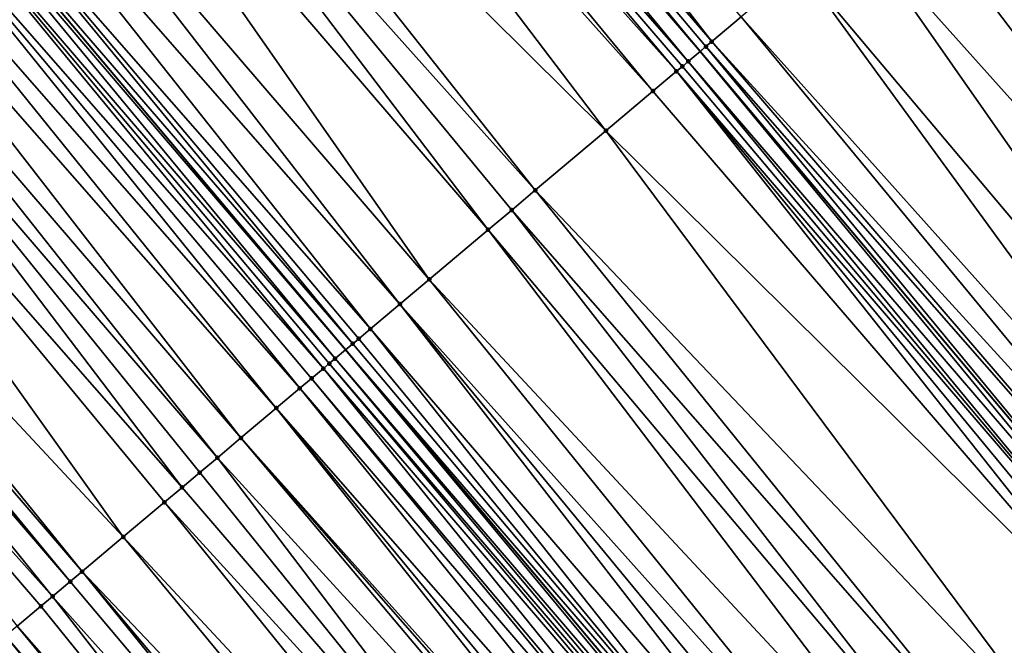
# Model space of a CAD drawing. Header units: feet. Extents: x 2004186 to 2014793, y 836912 to 864902.
# Tile 511 of 974: x 2009134 to 2009159, y 849897 to 849913. Entities that reach past the tile are written whole.
import ezdxf

# ---------------------------------------------------------------- set-up
doc = ezdxf.new("R2010")
doc.units = ezdxf.units.FT
doc.header["$LTSCALE"] = 100
doc.header["$MEASUREMENT"] = 0
for name, color, linetype, lineweight in [('GPL_Skip Line', 2, 'Continuous', 40), ('Road Shots', 4, 'Continuous', 200), ('Road X-Section', 30, 'Continuous', 13)]:
    doc.layers.add(name, color=color, linetype=linetype, lineweight=lineweight)
doc.layers.add('I-77 SB_MM21-27-Surface-TIN', color=7, linetype='Continuous')

msp = doc.modelspace()

# ---------------------------------------------------------------- linework, layer by layer
at = {"layer": 'GPL_Skip Line'}
for points in [[(2009280.342932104, 849759.2818845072, 426.3741667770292), (2009267.467481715, 849774.5862236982, 426.3685787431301), (2009254.592042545, 849789.8905495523, 426.3357610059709), (2009241.714104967, 849805.1927901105, 426.3240390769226), (2009228.832333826, 849820.4918240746, 426.3074661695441), (2009215.950572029, 849835.7908469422, 426.3180639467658), (2009203.068817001, 849851.0898617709, 426.3483442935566), (2009190.187054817, 849866.3888850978, 426.3578172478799), (2009177.305283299, 849881.6879195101, 426.3401470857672), (2009164.423530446, 849896.9869317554, 426.3767538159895), (2009151.541766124, 849912.2859576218, 426.3800087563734), (2009138.6634033, 849927.5878026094, 426.428996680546), (2009125.788463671, 849942.8925916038, 426.4307383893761), (2009112.913553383, 849958.1973457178, 426.4662020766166), (2009100.038626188, 849973.5021199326, 426.4822330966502), (2009087.16368466, 849988.8069111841, 426.4817926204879), (2009074.288790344, 850004.1116463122, 426.5356119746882)], [(2009258.240436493, 849766.8234536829, 426.2355876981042), (2009245.35881301, 849782.1225825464, 426.2096794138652), (2009232.481298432, 849797.4188704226, 426.1892280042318), (2009219.60221179, 849812.7201698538, 426.1653150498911), (2009206.723128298, 849828.0214655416, 426.1505671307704), (2009193.844062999, 849843.3227396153, 426.1887344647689), (2009180.964987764, 849858.6240254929, 426.1980038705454), (2009168.085904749, 849873.9253206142, 426.1846081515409), (2009155.206833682, 849889.2266015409, 426.2061943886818), (2009142.32775902, 849904.5278867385, 426.2169670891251), (2009129.441450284, 849919.8302820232, 426.2487433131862), (2009116.554901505, 849935.1252775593, 426.265992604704), (2009103.668353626, 849950.4202720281, 426.2843243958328), (2009090.781818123, 849965.7152518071, 426.3168493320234), (2009077.895265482, 849981.0102519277, 426.3296685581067), (2009065.008742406, 849996.3052169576, 426.3764487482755)]]:
    msp.add_polyline3d(points, dxfattribs=at)
at = {"layer": 'I-77 SB_MM21-27-Surface-TIN', "color": 128, "linetype": 'ByBlock', "lineweight": -2}
for points in [[(2009139.58167922, 849928.3603110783, 426.4167135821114), (2009138.816450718, 849927.7165523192, 426.4285945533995), (2009151.847746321, 849912.5435932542, 426.3791262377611)], [(2009139.58167922, 849928.3603110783, 426.4167135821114), (2009151.847746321, 849912.5435932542, 426.3791262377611), (2009152.612692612, 849913.1876873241, 426.3647056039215)], [(2009138.510355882, 849927.4590528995, 426.4293988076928), (2009151.541766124, 849912.2859576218, 426.3800087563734), (2009138.6634033, 849927.5878026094, 426.428996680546)], [(2009138.816450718, 849927.7165523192, 426.4285945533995), (2009138.6634033, 849927.5878026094, 426.428996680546), (2009151.541766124, 849912.2859576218, 426.3800087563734)], [(2009138.816450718, 849927.7165523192, 426.4285945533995), (2009151.541766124, 849912.2859576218, 426.3800087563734), (2009151.694756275, 849912.4147753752, 426.3797209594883)], [(2009138.816450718, 849927.7165523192, 426.4285945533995), (2009151.694756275, 849912.4147753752, 426.3797209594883), (2009151.847746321, 849912.5435932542, 426.3791262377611)], [(2009138.510355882, 849927.4590528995, 426.4293988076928), (2009138.051213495, 849927.0728039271, 426.430453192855), (2009151.235785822, 849912.0283221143, 426.3805843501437)], [(2009138.510355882, 849927.4590528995, 426.4293988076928), (2009151.235785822, 849912.0283221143, 426.3805843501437), (2009151.541766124, 849912.2859576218, 426.3800087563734)], [(2009138.051213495, 849927.0728039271, 426.430453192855), (2009137.592066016, 849926.6865610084, 426.4256550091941), (2009150.929807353, 849911.7706844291, 426.386492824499)], [(2009138.051213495, 849927.0728039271, 426.430453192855), (2009151.082797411, 849911.8995022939, 426.3859327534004), (2009151.235785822, 849912.0283221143, 426.3805843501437)], [(2009138.051213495, 849927.0728039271, 426.430453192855), (2009150.929807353, 849911.7706844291, 426.386492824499), (2009151.082797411, 849911.8995022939, 426.3859327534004)], [(2009137.592066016, 849926.6865610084, 426.4256550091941), (2009136.979862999, 849926.1715780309, 426.4119279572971), (2009150.317843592, 849911.2554171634, 426.3784651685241)], [(2009137.592066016, 849926.6865610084, 426.4256550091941), (2009150.317843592, 849911.2554171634, 426.3784651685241), (2009150.929807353, 849911.7706844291, 426.386492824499)], [(2009136.979862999, 849926.1715780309, 426.4119279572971), (2009134.83714958, 849924.3691410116, 426.3605949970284), (2009149.093911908, 849910.2248875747, 426.3503059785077)], [(2009136.979862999, 849926.1715780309, 426.4119279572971), (2009149.093911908, 849910.2248875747, 426.3503059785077), (2009150.317843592, 849911.2554171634, 426.3784651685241)], [(2009134.83714958, 849924.3691410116, 426.3605949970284), (2009133.918847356, 849923.5966638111, 426.3426480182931), (2009147.258016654, 849908.679090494, 426.3146732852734)], [(2009134.83714958, 849924.3691410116, 426.3605949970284), (2009147.258016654, 849908.679090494, 426.3146732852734), (2009149.093911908, 849910.2248875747, 426.3503059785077)], [(2009133.918847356, 849923.5966638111, 426.3426480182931), (2009133.00053979, 849922.8241929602, 426.3185624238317), (2009146.034085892, 849907.6485598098, 426.2891963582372)], [(2009133.918847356, 849923.5966638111, 426.3426480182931), (2009146.64605211, 849908.163824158, 426.3043682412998), (2009147.258016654, 849908.679090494, 426.3146732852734)], [(2009133.918847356, 849923.5966638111, 426.3426480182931), (2009146.034085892, 849907.6485598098, 426.2891963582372), (2009146.64605211, 849908.163824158, 426.3043682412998)], [(2009133.00053979, 849922.8241929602, 426.3185624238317), (2009131.470032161, 849921.5367356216, 426.2841436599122), (2009144.504172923, 849906.360395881, 426.2587551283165)], [(2009133.00053979, 849922.8241929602, 426.3185624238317), (2009144.504172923, 849906.360395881, 426.2587551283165), (2009146.034085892, 849907.6485598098, 426.2891963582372)], [(2009131.470032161, 849921.5367356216, 426.2841436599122), (2009130.551735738, 849920.764251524, 426.2728648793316), (2009143.739217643, 849905.7163124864, 426.2470363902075)], [(2009131.470032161, 849921.5367356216, 426.2841436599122), (2009143.739217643, 849905.7163124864, 426.2470363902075), (2009144.504172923, 849906.360395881, 426.2587551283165)], [(2009130.551735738, 849920.764251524, 426.2728648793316), (2009129.78648689, 849920.1205169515, 426.2613625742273), (2009142.974263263, 849905.072228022, 426.2379372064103)], [(2009130.551735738, 849920.764251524, 426.2728648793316), (2009142.974263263, 849905.072228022, 426.2379372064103), (2009143.739217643, 849905.7163124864, 426.2470363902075)], [(2009129.78648689, 849920.1205169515, 426.2613625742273), (2009129.441450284, 849919.8302820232, 426.2487433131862), (2009142.515287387, 849904.6857812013, 426.2230316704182)], [(2009129.78648689, 849920.1205169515, 426.2613625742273), (2009142.668279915, 849904.8145961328, 426.2296538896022), (2009142.974263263, 849905.072228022, 426.2379372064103)], [(2009129.78648689, 849920.1205169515, 426.2613625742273), (2009142.515287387, 849904.6857812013, 426.2230316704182), (2009142.668279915, 849904.8145961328, 426.2296538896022)], [(2009129.327328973, 849919.7342864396, 426.2445694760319), (2009142.32775902, 849904.5278867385, 426.2169670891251), (2009129.441450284, 849919.8302820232, 426.2487433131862)], [(2009142.515287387, 849904.6857812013, 426.2230316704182), (2009129.441450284, 849919.8302820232, 426.2487433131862), (2009142.32775902, 849904.5278867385, 426.2169670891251)], [(2009129.327328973, 849919.7342864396, 426.2445694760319), (2009129.021230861, 849919.4767909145, 426.2416081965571), (2009142.056311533, 849904.2993343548, 426.2081886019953)], [(2009129.327328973, 849919.7342864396, 426.2445694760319), (2009142.056311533, 849904.2993343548, 426.2081886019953), (2009142.32775902, 849904.5278867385, 426.2169670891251)], [(2009129.021230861, 849919.4767909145, 426.2416081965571), (2009128.562078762, 849919.0905534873, 426.2315009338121), (2009141.750331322, 849904.0416987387, 426.2090307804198)], [(2009129.021230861, 849919.4767909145, 426.2416081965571), (2009141.903322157, 849904.1705156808, 426.2107301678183), (2009142.056311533, 849904.2993343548, 426.2081886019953)], [(2009129.021230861, 849919.4767909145, 426.2416081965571), (2009141.750331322, 849904.0416987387, 426.2090307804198), (2009141.903322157, 849904.1705156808, 426.2107301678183)], [(2009128.562078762, 849919.0905534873, 426.2315009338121), (2009127.949863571, 849918.575584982, 426.2037820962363), (2009141.138367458, 849903.5264315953, 426.2007033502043)], [(2009128.562078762, 849919.0905534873, 426.2315009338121), (2009141.444350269, 849903.784064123, 426.2074234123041), (2009141.750331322, 849904.0416987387, 426.2090307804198)], [(2009128.562078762, 849919.0905534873, 426.2315009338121), (2009141.138367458, 849903.5264315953, 426.2007033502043), (2009141.444350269, 849903.784064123, 426.2074234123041)], [(2009159.497216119, 849918.9845257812, 426.2549286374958), (2009158.57928058, 849918.211612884, 426.2722661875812), (2009171.461041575, 849902.9125909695, 426.2592128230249)], [(2009127.949863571, 849918.575584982, 426.2037820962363), (2009127.337652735, 849918.0606112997, 426.1810688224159), (2009140.526398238, 849903.0111708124, 426.1768013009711)], [(2009127.949863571, 849918.575584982, 426.2037820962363), (2009140.526398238, 849903.0111708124, 426.1768013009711), (2009141.138367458, 849903.5264315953, 426.2007033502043)], [(2009127.337652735, 849918.0606112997, 426.1810688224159), (2009126.572396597, 849917.4168853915, 426.161189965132), (2009139.608447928, 849902.2382754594, 426.1511810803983)], [(2009127.337652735, 849918.0606112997, 426.1810688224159), (2009139.608447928, 849902.2382754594, 426.1511810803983), (2009140.526398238, 849903.0111708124, 426.1768013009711)], [(2009158.57928058, 849918.211612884, 426.2722661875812), (2009158.120312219, 849917.8251571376, 426.2792155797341), (2009171.461041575, 849902.9125909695, 426.2592128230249)], [(2009158.120312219, 849917.8251571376, 426.2792155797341), (2009157.661344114, 849917.438701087, 426.2869095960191), (2009170.696094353, 849902.2684980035, 426.2709439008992)], [(2009158.120312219, 849917.8251571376, 426.2792155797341), (2009170.696094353, 849902.2684980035, 426.2709439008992), (2009171.461041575, 849902.9125909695, 426.2592128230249)], [(2009126.572396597, 849917.4168853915, 426.161189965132), (2009125.960184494, 849916.9019132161, 426.1370196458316), (2009138.996478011, 849901.7230155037, 426.1252530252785)], [(2009126.572396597, 849917.4168853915, 426.161189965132), (2009138.996478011, 849901.7230155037, 426.1252530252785), (2009139.608447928, 849902.2382754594, 426.1511810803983)], [(2009157.661344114, 849917.438701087, 426.2869095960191), (2009156.74340775, 849916.6657891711, 426.3018450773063), (2009170.084137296, 849901.7532227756, 426.2824225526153)], [(2009157.661344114, 849917.438701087, 426.2869095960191), (2009170.084137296, 849901.7532227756, 426.2824225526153), (2009170.696094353, 849902.2684980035, 426.2709439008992)], [(2009125.960184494, 849916.9019132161, 426.1370196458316), (2009124.888819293, 849916.0007048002, 426.101594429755), (2009138.078524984, 849900.950123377, 426.0917325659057)], [(2009125.960184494, 849916.9019132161, 426.1370196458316), (2009138.537500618, 849901.3365704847, 426.1059357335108), (2009138.996478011, 849901.7230155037, 426.1252530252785)], [(2009125.960184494, 849916.9019132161, 426.1370196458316), (2009138.078524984, 849900.950123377, 426.0917325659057), (2009138.537500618, 849901.3365704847, 426.1059357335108)], [(2009156.74340775, 849916.6657891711, 426.3018450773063), (2009155.519489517, 849915.6352436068, 426.3128038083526), (2009168.860221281, 849900.7226745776, 426.2998508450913)], [(2009156.74340775, 849916.6657891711, 426.3018450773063), (2009168.860221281, 849900.7226745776, 426.2998508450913), (2009170.084137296, 849901.7532227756, 426.2824225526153)], [(2009124.888819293, 849916.0007048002, 426.101594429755), (2009122.899157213, 849914.3270128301, 426.0543652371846), (2009136.54861059, 849899.6619611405, 426.0571475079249)], [(2009124.888819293, 849916.0007048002, 426.101594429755), (2009137.61955098, 849900.5636743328, 426.0822710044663), (2009138.078524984, 849900.950123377, 426.0917325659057)], [(2009124.888819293, 849916.0007048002, 426.101594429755), (2009136.54861059, 849899.6619611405, 426.0571475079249), (2009137.61955098, 849900.5636743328, 426.0822710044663)], [(2009155.519489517, 849915.6352436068, 426.3128038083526), (2009154.142583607, 849914.4758773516, 426.331241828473), (2009167.024346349, 849899.1768533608, 426.3233492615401)], [(2009155.519489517, 849915.6352436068, 426.3128038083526), (2009167.024346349, 849899.1768533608, 426.3233492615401), (2009168.860221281, 849900.7226745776, 426.2998508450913)], [(2009154.142583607, 849914.4758773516, 426.331241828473), (2009152.612692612, 849913.1876873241, 426.3647056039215), (2009165.953422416, 849898.275120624, 426.3461007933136)], [(2009154.142583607, 849914.4758773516, 426.331241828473), (2009165.953422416, 849898.275120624, 426.3461007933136), (2009167.024346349, 849899.1768533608, 426.3233492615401)], [(2009122.899157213, 849914.3270128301, 426.0543652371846), (2009122.440001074, 849913.940780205, 426.0396151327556), (2009135.47766703, 849898.7602517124, 426.0228074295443)], [(2009122.899157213, 849914.3270128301, 426.0543652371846), (2009135.47766703, 849898.7602517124, 426.0228074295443), (2009136.54861059, 849899.6619611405, 426.0571475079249)], [(2009122.440001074, 849913.940780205, 426.0396151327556), (2009122.13389905, 849913.6832893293, 426.0321589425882), (2009135.171683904, 849898.5026195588, 426.0151709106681)], [(2009122.440001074, 849913.940780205, 426.0396151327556), (2009135.171683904, 849898.5026195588, 426.0151709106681), (2009135.47766703, 849898.7602517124, 426.0228074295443)], [(2009122.13389905, 849913.6832893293, 426.0321589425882), (2009121.368639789, 849913.0395671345, 426.0086899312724), (2009134.712707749, 849898.1161730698, 425.9994528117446)], [(2009122.13389905, 849913.6832893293, 426.0321589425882), (2009134.712707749, 849898.1161730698, 425.9994528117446), (2009135.171683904, 849898.5026195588, 426.0151709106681)], [(2009152.612692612, 849913.1876873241, 426.3647056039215), (2009151.847746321, 849912.5435932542, 426.3791262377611), (2009165.341467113, 849897.7598433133, 426.3626794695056)], [(2009152.612692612, 849913.1876873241, 426.3647056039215), (2009165.341467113, 849897.7598433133, 426.3626794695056), (2009165.953422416, 849898.275120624, 426.3461007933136)], [(2009121.368639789, 849913.0395671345, 426.0086899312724), (2009134.406724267, 849897.8585413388, 425.9907818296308), (2009134.712707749, 849898.1161730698, 425.9994528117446)], [(2009121.368639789, 849913.0395671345, 426.0086899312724), (2009133.794760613, 849897.3432739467, 425.9830636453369), (2009134.406724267, 849897.8585413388, 425.9907818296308)], [(2009151.694756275, 849912.4147753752, 426.3797209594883), (2009151.541766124, 849912.2859576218, 426.3800087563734), (2009164.423530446, 849896.9869317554, 426.3767538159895)], [(2009151.847746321, 849912.5435932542, 426.3791262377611), (2009151.694756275, 849912.4147753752, 426.3797209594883), (2009164.882499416, 849897.3733867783, 426.3715678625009)], [(2009151.694756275, 849912.4147753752, 426.3797209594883), (2009164.423530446, 849896.9869317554, 426.3767538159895), (2009164.882499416, 849897.3733867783, 426.3715678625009)], [(2009151.847746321, 849912.5435932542, 426.3791262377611), (2009164.882499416, 849897.3733867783, 426.3715678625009), (2009165.341467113, 849897.7598433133, 426.3626794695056)], [(2009151.235785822, 849912.0283221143, 426.3805843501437), (2009164.270540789, 849896.8581134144, 426.3784824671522), (2009151.541766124, 849912.2859576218, 426.3800087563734)], [(2009164.270540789, 849896.8581134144, 426.3784824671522), (2009164.423530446, 849896.9869317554, 426.3767538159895), (2009151.541766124, 849912.2859576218, 426.3800087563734)], [(2009151.082797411, 849911.8995022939, 426.3859327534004), (2009150.929807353, 849911.7706844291, 426.386492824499), (2009163.964562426, 849896.6004756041, 426.3847022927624)], [(2009151.235785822, 849912.0283221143, 426.3805843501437), (2009151.082797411, 849911.8995022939, 426.3859327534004), (2009163.964562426, 849896.6004756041, 426.3847022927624)], [(2009151.235785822, 849912.0283221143, 426.3805843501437), (2009163.964562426, 849896.6004756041, 426.3847022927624), (2009164.270540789, 849896.8581134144, 426.3784824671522)], [(2009150.929807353, 849911.7706844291, 426.386492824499), (2009150.317843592, 849911.2554171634, 426.3784651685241), (2009163.352599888, 849896.0852068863, 426.3802405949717)], [(2009150.929807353, 849911.7706844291, 426.386492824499), (2009163.658581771, 849896.342840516, 426.3842567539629), (2009163.964562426, 849896.6004756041, 426.3847022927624)], [(2009150.929807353, 849911.7706844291, 426.386492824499), (2009163.352599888, 849896.0852068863, 426.3802405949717), (2009163.658581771, 849896.342840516, 426.3842567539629)], [(2009150.317843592, 849911.2554171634, 426.3784651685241), (2009149.093911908, 849910.2248875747, 426.3503059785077), (2009163.352599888, 849896.0852068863, 426.3802405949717)], [(2009149.093911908, 849910.2248875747, 426.3503059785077), (2009147.258016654, 849908.679090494, 426.3146732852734), (2009161.057728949, 849894.1529627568, 426.3303004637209)], [(2009149.093911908, 849910.2248875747, 426.3503059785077), (2009161.057728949, 849894.1529627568, 426.3303004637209), (2009163.352599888, 849896.0852068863, 426.3802405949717)], [(2009147.258016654, 849908.679090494, 426.3146732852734), (2009146.64605211, 849908.163824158, 426.3043682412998), (2009159.833798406, 849893.1224318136, 426.3054797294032)], [(2009147.258016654, 849908.679090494, 426.3146732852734), (2009159.833798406, 849893.1224318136, 426.3054797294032), (2009161.057728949, 849894.1529627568, 426.3303004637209)], [(2009146.64605211, 849908.163824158, 426.3043682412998), (2009146.034085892, 849907.6485598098, 426.2891963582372), (2009158.915848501, 849892.349535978, 426.2810557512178)], [(2009146.64605211, 849908.163824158, 426.3043682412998), (2009158.915848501, 849892.349535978, 426.2810557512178), (2009159.833798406, 849893.1224318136, 426.3054797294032)], [(2009146.034085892, 849907.6485598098, 426.2891963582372), (2009144.504172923, 849906.360395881, 426.2587551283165), (2009158.150891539, 849891.7054545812, 426.2644591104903)], [(2009146.034085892, 849907.6485598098, 426.2891963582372), (2009158.150891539, 849891.7054545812, 426.2644591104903), (2009158.915848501, 849892.349535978, 426.2810557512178)], [(2009144.504172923, 849906.360395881, 426.2587551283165), (2009143.739217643, 849905.7163124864, 426.2470363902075), (2009157.079952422, 849890.8037398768, 426.2430566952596)], [(2009144.504172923, 849906.360395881, 426.2587551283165), (2009157.079952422, 849890.8037398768, 426.2430566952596), (2009158.150891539, 849891.7054545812, 426.2644591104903)], [(2009143.739217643, 849905.7163124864, 426.2470363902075), (2009142.974263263, 849905.072228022, 426.2379372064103), (2009156.00901601, 849889.9020219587, 426.2295234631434)], [(2009143.739217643, 849905.7163124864, 426.2470363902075), (2009156.46798924, 849890.2884719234, 426.2367230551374), (2009157.079952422, 849890.8037398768, 426.2430566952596)], [(2009143.739217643, 849905.7163124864, 426.2470363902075), (2009156.00901601, 849889.9020219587, 426.2295234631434), (2009156.46798924, 849890.2884719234, 426.2367230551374)], [(2009142.974263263, 849905.072228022, 426.2379372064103), (2009142.668279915, 849904.8145961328, 426.2296538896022), (2009155.397049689, 849889.386757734, 426.2140602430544)], [(2009142.974263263, 849905.072228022, 426.2379372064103), (2009155.397049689, 849889.386757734, 426.2140602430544), (2009156.00901601, 849889.9020219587, 426.2295234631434)], [(2009142.668279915, 849904.8145961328, 426.2296538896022), (2009142.515287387, 849904.6857812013, 426.2230316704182), (2009155.397049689, 849889.386757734, 426.2140602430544)], [(2009142.056311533, 849904.2993343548, 426.2081886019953), (2009155.091064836, 849889.1291276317, 426.2014070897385), (2009142.32775902, 849904.5278867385, 426.2169670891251)], [(2009142.515287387, 849904.6857812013, 426.2230316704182), (2009142.32775902, 849904.5278867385, 426.2169670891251), (2009155.397049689, 849889.386757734, 426.2140602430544)], [(2009155.091064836, 849889.1291276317, 426.2014070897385), (2009155.206833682, 849889.2266015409, 426.2061943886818), (2009142.32775902, 849904.5278867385, 426.2169670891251)], [(2009155.397049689, 849889.386757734, 426.2140602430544), (2009142.32775902, 849904.5278867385, 426.2169670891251), (2009155.206833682, 849889.2266015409, 426.2061943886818)], [(2009142.056311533, 849904.2993343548, 426.2081886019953), (2009141.903322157, 849904.1705156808, 426.2107301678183), (2009154.938073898, 849889.0003108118, 426.199410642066)], [(2009142.056311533, 849904.2993343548, 426.2081886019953), (2009154.938073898, 849889.0003108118, 426.199410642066), (2009155.091064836, 849889.1291276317, 426.2014070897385)], [(2009141.750331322, 849904.0416987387, 426.2090307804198), (2009141.444350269, 849903.784064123, 426.2074234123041), (2009154.326113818, 849888.485039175, 426.2020960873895)], [(2009141.903322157, 849904.1705156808, 426.2107301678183), (2009141.750331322, 849904.0416987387, 426.2090307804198), (2009154.785084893, 849888.8714916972, 426.2030334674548)], [(2009141.750331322, 849904.0416987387, 426.2090307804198), (2009154.326113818, 849888.485039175, 426.2020960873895), (2009154.785084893, 849888.8714916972, 426.2030334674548)], [(2009141.903322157, 849904.1705156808, 426.2107301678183), (2009154.785084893, 849888.8714916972, 426.2030334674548), (2009154.938073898, 849889.0003108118, 426.199410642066)], [(2009141.444350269, 849903.784064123, 426.2074234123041), (2009141.138367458, 849903.5264315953, 426.2007033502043), (2009154.173122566, 849888.3562227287, 426.1991853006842)], [(2009141.444350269, 849903.784064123, 426.2074234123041), (2009154.173122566, 849888.3562227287, 426.1991853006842), (2009154.326113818, 849888.485039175, 426.2020960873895)], [(2009141.138367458, 849903.5264315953, 426.2007033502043), (2009140.526398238, 849903.0111708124, 426.1768013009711), (2009153.714144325, 849887.9697787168, 426.1774099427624)], [(2009141.138367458, 849903.5264315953, 426.2007033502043), (2009153.714144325, 849887.9697787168, 426.1774099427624), (2009154.173122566, 849888.3562227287, 426.1991853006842)], [(2009140.526398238, 849903.0111708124, 426.1768013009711), (2009139.608447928, 849902.2382754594, 426.1511810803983), (2009152.949184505, 849887.325700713, 426.1525048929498)], [(2009140.526398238, 849903.0111708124, 426.1768013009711), (2009153.255167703, 849887.5833327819, 426.1603430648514), (2009153.714144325, 849887.9697787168, 426.1774099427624)], [(2009140.526398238, 849903.0111708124, 426.1768013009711), (2009152.949184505, 849887.325700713, 426.1525048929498), (2009153.255167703, 849887.5833327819, 426.1603430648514)], [(2009139.608447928, 849902.2382754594, 426.1511810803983), (2009138.996478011, 849901.7230155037, 426.1252530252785), (2009152.49020862, 849886.939253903, 426.1375806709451)], [(2009139.608447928, 849902.2382754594, 426.1511810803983), (2009152.796192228, 849887.1968854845, 426.1466121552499), (2009152.949184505, 849887.325700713, 426.1525048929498)], [(2009139.608447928, 849902.2382754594, 426.1511810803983), (2009152.49020862, 849886.939253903, 426.1375806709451), (2009152.796192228, 849887.1968854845, 426.1466121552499)], [(2009138.996478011, 849901.7230155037, 426.1252530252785), (2009138.537500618, 849901.3365704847, 426.1059357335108), (2009151.113278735, 849885.7799161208, 426.0863248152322)], [(2009138.996478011, 849901.7230155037, 426.1252530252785), (2009151.113278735, 849885.7799161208, 426.0863248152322), (2009152.49020862, 849886.939253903, 426.1375806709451)], [(2009138.537500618, 849901.3365704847, 426.1059357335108), (2009138.078524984, 849900.950123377, 426.0917325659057), (2009151.113278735, 849885.7799161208, 426.0863248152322)], [(2009138.078524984, 849900.950123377, 426.0917325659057), (2009137.61955098, 849900.5636743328, 426.0822710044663), (2009151.113278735, 849885.7799161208, 426.0863248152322)], [(2009137.61955098, 849900.5636743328, 426.0822710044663), (2009136.54861059, 849899.6619611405, 426.0571475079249), (2009150.195330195, 849885.0070186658, 426.065867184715)], [(2009137.61955098, 849900.5636743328, 426.0822710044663), (2009150.195330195, 849885.0070186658, 426.065867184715), (2009151.113278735, 849885.7799161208, 426.0863248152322)], [(2009136.54861059, 849899.6619611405, 426.0571475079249), (2009135.47766703, 849898.7602517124, 426.0228074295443), (2009149.277380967, 849884.2341220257, 426.0434136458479)], [(2009136.54861059, 849899.6619611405, 426.0571475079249), (2009149.277380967, 849884.2341220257, 426.0434136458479), (2009150.195330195, 849885.0070186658, 426.065867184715)], [(2009135.47766703, 849898.7602517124, 426.0228074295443), (2009135.171683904, 849898.5026195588, 426.0151709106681), (2009148.053445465, 849883.2035969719, 426.0041719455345)], [(2009135.47766703, 849898.7602517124, 426.0228074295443), (2009148.359428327, 849883.4612294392, 426.0110348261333), (2009149.277380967, 849884.2341220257, 426.0434136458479)], [(2009135.47766703, 849898.7602517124, 426.0228074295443), (2009148.053445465, 849883.2035969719, 426.0041719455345), (2009148.359428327, 849883.4612294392, 426.0110348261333)], [(2009135.171683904, 849898.5026195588, 426.0151709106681), (2009134.712707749, 849898.1161730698, 425.9994528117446), (2009148.053445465, 849883.2035969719, 426.0041719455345)], [(2009134.712707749, 849898.1161730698, 425.9994528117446), (2009134.406724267, 849897.8585413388, 425.9907818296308), (2009146.982505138, 849882.301883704, 425.9792522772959)], [(2009134.712707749, 849898.1161730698, 425.9994528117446), (2009146.982505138, 849882.301883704, 425.9792522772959), (2009148.053445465, 849883.2035969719, 426.0041719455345)], [(2009134.406724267, 849897.8585413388, 425.9907818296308), (2009133.794760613, 849897.3432739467, 425.9830636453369), (2009146.982505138, 849882.301883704, 425.9792522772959)], [(2009133.794760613, 849897.3432739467, 425.9830636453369), (2009133.488776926, 849897.0856424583, 425.9737985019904), (2009146.523529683, 849881.9154363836, 425.9655779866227)], [(2009133.794760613, 849897.3432739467, 425.9830636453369), (2009146.523529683, 849881.9154363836, 425.9655779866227), (2009146.982505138, 849882.301883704, 425.9792522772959)], [(2009133.488776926, 849897.0856424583, 425.9737985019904), (2009133.182792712, 849896.8280115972, 425.9629982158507), (2009146.217543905, 849881.6578073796, 425.950234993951)], [(2009133.488776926, 849897.0856424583, 425.9737985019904), (2009146.217543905, 849881.6578073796, 425.950234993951), (2009146.523529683, 849881.9154363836, 425.9655779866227)]]:
    msp.add_3dface(points, dxfattribs=at)
at = {"layer": 'Road Shots', "lineweight": 100}
for p in [(2009151.694756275, 849912.4147753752, 426.3797209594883), (2009151.847746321, 849912.5435932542, 426.3791262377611), (2009151.082797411, 849911.8995022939, 426.3859327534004), (2009151.235785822, 849912.0283221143, 426.3805843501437), (2009150.929807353, 849911.7706844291, 426.386492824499), (2009150.317843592, 849911.2554171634, 426.3784651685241), (2009149.093911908, 849910.2248875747, 426.3503059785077), (2009147.258016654, 849908.679090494, 426.3146732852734), (2009146.64605211, 849908.163824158, 426.3043682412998), (2009146.034085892, 849907.6485598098, 426.2891963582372), (2009144.504172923, 849906.360395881, 426.2587551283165), (2009143.739217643, 849905.7163124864, 426.2470363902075), (2009142.974263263, 849905.072228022, 426.2379372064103), (2009142.668279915, 849904.8145961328, 426.2296538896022), (2009142.515287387, 849904.6857812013, 426.2230316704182), (2009142.056311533, 849904.2993343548, 426.2081886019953), (2009141.750331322, 849904.0416987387, 426.2090307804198), (2009141.903322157, 849904.1705156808, 426.2107301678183), (2009141.444350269, 849903.784064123, 426.2074234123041), (2009141.138367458, 849903.5264315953, 426.2007033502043), (2009140.526398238, 849903.0111708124, 426.1768013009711), (2009139.608447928, 849902.2382754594, 426.1511810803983), (2009138.996478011, 849901.7230155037, 426.1252530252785), (2009138.537500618, 849901.3365704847, 426.1059357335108), (2009138.078524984, 849900.950123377, 426.0917325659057), (2009137.61955098, 849900.5636743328, 426.0822710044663), (2009136.54861059, 849899.6619611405, 426.0571475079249), (2009135.47766703, 849898.7602517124, 426.0228074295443), (2009135.171683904, 849898.5026195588, 426.0151709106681), (2009134.712707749, 849898.1161730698, 425.9994528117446), (2009134.406724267, 849897.8585413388, 425.9907818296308)]:
    msp.add_point(p, dxfattribs=at)
at = {"layer": 'Road X-Section', "extrusion": (-0.6437458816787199, 0.7652381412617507, 0.001351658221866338), "elevation": -642977.1564039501, "flags": 128}
msp.add_lwpolyline([(-2084580.224963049, 1294.817477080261), (-2084581.424963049, 1294.874952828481), (-2084582.024963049, 1294.900785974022), (-2084582.424963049, 1294.921572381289), (-2084583.424963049, 1294.980230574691), (-2084583.824963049, 1295.000153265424), (-2084584.624963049, 1295.052713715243), (-2084584.824963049, 1295.063304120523), (-2084585.224963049, 1295.075385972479), (-2084585.624963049, 1295.085345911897), (-2084586.224963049, 1295.095232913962), (-2084587.224963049, 1295.118701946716), (-2084587.624963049, 1295.126158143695), (-2084588.224963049, 1295.140908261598), (-2084590.824963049, 1295.188137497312), (-2084592.224963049, 1295.223562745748), (-2084593.024963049, 1295.247733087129), (-2084594.024963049, 1295.267611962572), (-2084594.824963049, 1295.290325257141), (-2084595.62496305, 1295.318044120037), (-2084596.224963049, 1295.328151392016), (-2084596.624963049, 1295.331112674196), (-2084597.224963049, 1295.347905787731), (-2084598.224963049, 1295.359408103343), (-2084599.424963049, 1295.370686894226), (-2084601.424963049, 1295.405105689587), (-2084602.624963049, 1295.42919130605), (-2084603.824963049, 1295.447138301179), (-2084606.624963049, 1295.498471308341), (-2084607.424963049, 1295.512198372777), (-2084608.024963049, 1295.516996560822), (-2084608.624963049, 1295.515942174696), (-2084609.024963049, 1295.515137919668), (-2084610.024963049, 1295.503256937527), (-2084611.024963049, 1295.484977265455), (-2084612.624963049, 1295.464413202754), (-2084613.824963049, 1295.453568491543), (-2084614.624963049, 1295.444831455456), (-2084617.024963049, 1295.415393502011), (-2084617.624963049, 1295.410043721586), (-2084619.424963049, 1295.380135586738), (-2084619.824963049, 1295.371160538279), (-2084620.024963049, 1295.370526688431), (-2084620.424963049, 1295.360561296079), (-2084620.624963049, 1295.364300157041), (-2084620.824963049, 1295.374607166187), (-2084621.024963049, 1295.379802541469), (-2084621.224963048, 1295.378155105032), (-2084621.424963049, 1295.372164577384), (-2084622.024963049, 1295.343450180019), (-2084622.424963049, 1295.321575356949), (-2084622.624963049, 1295.312707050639), (-2084623.024963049, 1295.306171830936), (-2084624.224963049, 1295.258411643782), (-2084625.624963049, 1295.207742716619), (-2084628.224963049, 1295.098596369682), (-2084629.424963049, 1295.048501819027)], dxfattribs=at)
at = {"layer": 'Road X-Section', "extrusion": (-0.6440880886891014, 0.7649511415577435, 0.0005338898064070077), "elevation": -643928.9754157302, "flags": 128}
msp.add_lwpolyline([(-2084292.642308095, 769.4933681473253), (-2084294.242308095, 769.5754966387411), (-2084294.442308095, 769.583109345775), (-2084294.642308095, 769.5883020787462), (-2084294.842308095, 769.5970550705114), (-2084295.042308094, 769.6095520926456), (-2084295.442308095, 769.6414356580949), (-2084295.842308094, 769.6746991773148), (-2084296.042308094, 769.6882918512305), (-2084296.442308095, 769.7039863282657), (-2084296.842308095, 769.7187018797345), (-2084297.242308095, 769.7428515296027), (-2084297.442308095, 769.7502239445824), (-2084297.842308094, 769.7610242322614), (-2084298.242308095, 769.7702893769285), (-2084299.042308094, 769.7780075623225), (-2084299.442308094, 769.786678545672), (-2084300.042308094, 769.8023966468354), (-2084300.442308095, 769.8100331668), (-2084301.842308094, 769.8443732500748), (-2084303.242308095, 769.869496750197), (-2084303.842308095, 769.8789583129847), (-2084304.442308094, 769.893161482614), (-2084305.042308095, 769.9124787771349), (-2084305.842308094, 769.9384068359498), (-2084307.042308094, 769.9640270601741), (-2084307.842308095, 769.9879291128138), (-2084308.242308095, 769.9946491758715), (-2084308.642308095, 769.9962565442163), (-2084308.842308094, 769.9979559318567), (-2084309.042308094, 769.9954143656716), (-2084309.642308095, 770.0102574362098), (-2084309.842308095, 770.0168796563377), (-2084310.242308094, 770.0251629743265), (-2084311.242308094, 770.0342621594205), (-2084312.242308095, 770.0459808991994), (-2084314.242308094, 770.0764221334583), (-2084315.042308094, 770.0915940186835), (-2084315.842308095, 770.1018990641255), (-2084318.242308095, 770.1375317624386), (-2084319.842308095, 770.1656909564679), (-2084320.642308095, 770.1737186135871), (-2084320.842308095, 770.1731585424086), (-2084321.042308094, 770.1678101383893), (-2084321.642308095, 770.1669467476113), (-2084321.842308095, 770.1663520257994), (-2084322.842308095, 770.1519313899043), (-2084324.842308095, 770.1184676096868), (-2084326.642308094, 770.1000295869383), (-2084328.242308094, 770.0890708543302), (-2084329.442308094, 770.0741353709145), (-2084330.042308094, 770.066441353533), (-2084330.642308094, 770.0594919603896), (-2084331.842308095, 770.0421544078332), (-2084332.842308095, 770.018293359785), (-2084333.042308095, 770.012255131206), (-2084333.242308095, 770.0179672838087), (-2084333.442308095, 770.0291170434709), (-2084333.642308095, 770.037395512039), (-2084333.842308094, 770.0363233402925), (-2084334.242308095, 770.0146808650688), (-2084334.442308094, 770.0074317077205), (-2084335.042308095, 769.9764462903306), (-2084335.242308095, 769.9686528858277), (-2084335.442308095, 769.9675650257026), (-2084335.642308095, 769.9627491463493), (-2084336.642308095, 769.9239438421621), (-2084338.642308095, 769.8532212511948), (-2084341.442308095, 769.7342500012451), (-2084342.042308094, 769.7085674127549)], dxfattribs=at)
at = {"layer": 'Road X-Section', "extrusion": (-0.6440880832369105, 0.7649511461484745, 0.0005338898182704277), "elevation": -643948.9605597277, "flags": 128}
msp.add_lwpolyline([(-2084292.646897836, 769.4862961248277), (-2084293.046897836, 769.505815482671), (-2084293.846897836, 769.5492358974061), (-2084294.046897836, 769.5587796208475), (-2084294.246897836, 769.570788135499), (-2084294.446897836, 769.5764902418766), (-2084294.646897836, 769.57986296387), (-2084294.846897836, 769.5870726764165), (-2084295.046897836, 769.5976605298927), (-2084295.246897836, 769.6105241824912), (-2084296.046897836, 769.6759959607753), (-2084296.246897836, 769.6892852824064), (-2084297.046897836, 769.7318656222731), (-2084297.246897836, 769.7397767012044), (-2084297.646897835, 769.7481382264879), (-2084298.046897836, 769.7634812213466), (-2084298.646897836, 769.7771555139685), (-2084300.046897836, 769.8020751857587), (-2084300.446897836, 769.8089380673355), (-2084301.646897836, 769.8413168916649), (-2084302.846897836, 769.8637704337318), (-2084304.046897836, 769.8842280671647), (-2084305.846897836, 769.9354839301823), (-2084306.246897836, 769.9445154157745), (-2084306.446897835, 769.9504081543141), (-2084306.846897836, 769.9582463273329), (-2084307.446897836, 769.9753132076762), (-2084308.046897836, 769.9970885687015), (-2084308.246897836, 769.9999993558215), (-2084308.846897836, 770.0009367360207), (-2084309.046897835, 769.9973139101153), (-2084309.246897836, 769.9993103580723), (-2084309.646897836, 770.0119635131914), (-2084310.446897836, 770.0274267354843), (-2084311.046897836, 770.0346263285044), (-2084311.846897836, 770.0409599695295), (-2084313.246897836, 770.0623623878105), (-2084314.246897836, 770.0789590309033), (-2084315.446897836, 770.1033830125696), (-2084317.046897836, 770.1282037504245), (-2084320.046897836, 770.1781438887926), (-2084320.446897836, 770.1821600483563), (-2084320.846897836, 770.1826055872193), (-2084321.246897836, 770.176385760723), (-2084322.046897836, 770.1694711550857), (-2084322.646897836, 770.1605827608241), (-2084323.446897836, 770.144004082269), (-2084324.846897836, 770.121252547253), (-2084327.246897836, 770.0977541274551), (-2084328.846897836, 770.0803258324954), (-2084329.646897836, 770.0688471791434), (-2084330.646897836, 770.0571160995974), (-2084332.046897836, 770.0371210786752), (-2084332.446897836, 770.0284267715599), (-2084333.046897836, 770.0090443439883), (-2084333.246897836, 770.0119995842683), (-2084333.446897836, 770.0215258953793), (-2084333.646897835, 770.0270058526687), (-2084333.846897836, 770.024978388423), (-2084334.246897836, 770.0034453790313), (-2084334.646897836, 769.9894790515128), (-2084335.246897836, 769.9632181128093), (-2084335.446897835, 769.9606276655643), (-2084335.646897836, 769.9557609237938), (-2084336.446897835, 769.9223047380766), (-2084337.846897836, 769.8670284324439), (-2084339.046897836, 769.8161738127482), (-2084340.646897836, 769.7450264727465), (-2084341.246897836, 769.7124297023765), (-2084342.046897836, 769.6766206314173)], dxfattribs=at)

doc.saveas('drawing.dxf')
